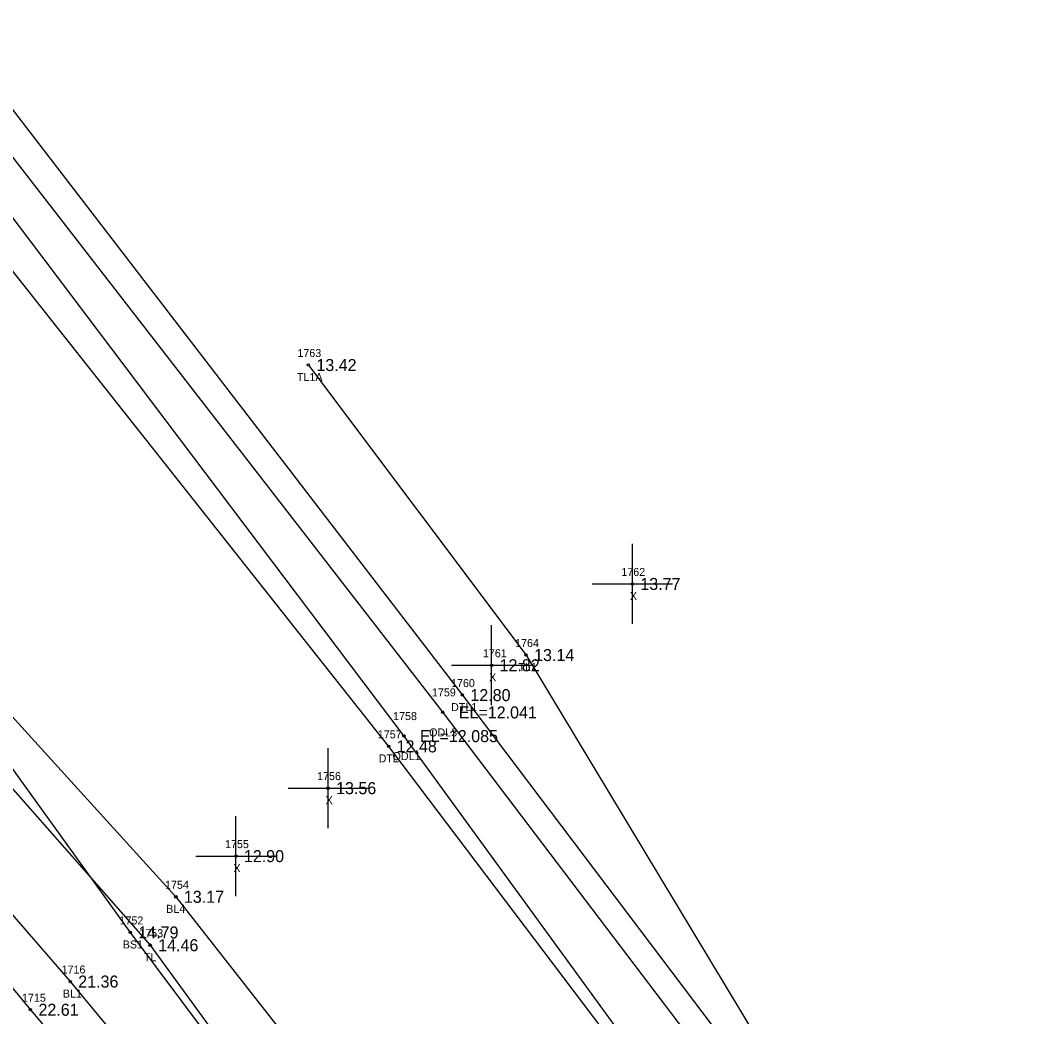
# Model space of a CAD drawing. Extents: x 2042211 to 2045853, y 303080 to 309569.
# Drawn here: x 2043948.3 to 2044074.2, y 305345 to 305469.5 of the extents above; entities that cross this region are included whole.
import ezdxf

# ---------------------------------------------------------------- set-up
doc = ezdxf.new("R2010")
doc.units = 0
for name, color, linetype in [('BR_500YR_SCOUR', 7, 'Continuous'), ('RD_DTM_BkLn1', 7, 'Continuous'), ('RD_DTM_BkLn2', 7, 'Continuous'), ('RD_DTM_BkLn_txCode', 7, 'Continuous'), ('RD_EX_H2O', 7, 'Continuous'), ('RD_EX_H2O_txCode', 7, 'Continuous'), ('RD_EX_Misc', 7, 'Continuous'), ('RD_EX_Misc_txCode', 7, 'Continuous'), ('RD_EX_Road', 7, 'Continuous'), ('RD_EX_Road_txCode', 7, 'Continuous'), ('RD_EX_TX_H2O_ELEV', 7, 'Continuous'), ('RD_EX_TX_Misc_ELEV', 7, 'Continuous'), ('RD_EX_TX_Road_ELEV', 7, 'Continuous'), ('RD_EX_TX_VEG_ELEV', 7, 'Continuous'), ('RD_EX_VEG_txCode', 7, 'Continuous'), ('RD_SMD_Locator', 7, 'Continuous')]:
    doc.layers.add(name, color=color, linetype=linetype)

msp = doc.modelspace()

# ---------------------------------------------------------------- linework, layer by layer
at = {"layer": 'BR_500YR_SCOUR'}
for points in [[(2043547.51, 305881.5), (2043539.7, 305861.32), (2043541.74, 305855.07), (2043567.73, 305828.7), (2043642.4, 305738.29), (2043706.88, 305661.84), (2043768.33, 305586.86), (2043834.29, 305506.38), (2043895.63, 305432.16), (2043964.52, 305353.99), (2044012.41, 305288.23), (2044020.96, 305286.08), (2044026.64, 305287.13), (2044039.88, 305282.36)], [(2043984.29, 305426.44), (2044011.49, 305390.22), (2044040.66, 305341.83), (2044056.64, 305325.24), (2044053.79, 305304.43), (2044049.07, 305293.73), (2044039.88, 305282.36)]]:
    msp.add_lwpolyline(points, dxfattribs=at)
for centre in [(2043984.29, 305426.44), (2044011.49, 305390.22), (2043964.52, 305353.99)]:
    msp.add_circle(centre, 0.15, dxfattribs=at)
at = {"layer": 'RD_DTM_BkLn1'}
for points in [[(2043537.57, 305841.2), (2043543.07, 305834.82), (2043547.67, 305836.32), (2043557.54, 305825.5), (2043571.92, 305809.49), (2043633.83, 305732.88), (2043699.09, 305656.29), (2043762.93, 305580.55), (2043827.21, 305502.36), (2043888.69, 305425.33), (2043954.53, 305349.45), (2044014.08, 305277.47), (2044018.49, 305276.45), (2044019.61, 305275.44), (2044023.1, 305269.64), (2044024.11, 305264.85), (2044081.02, 305196.95), (2044145.48, 305121.13), (2044210.56, 305044.49), (2044273.6, 304967.95), (2044321.18, 304912.75), (2044337.82, 304895.78)], [(2043924.64, 305407.41), (2043967.73, 305360.03), (2044026.58, 305285.03)]]:
    msp.add_lwpolyline(points, dxfattribs=at)
at = {"layer": 'RD_DTM_BkLn2'}
msp.add_lwpolyline([(2043547.74, 305884.86), (2043551.89, 305882.53), (2043558.15, 305885.46), (2043596.66, 305831.05), (2043655.82, 305751.61), (2043719.21, 305673.32), (2043779.86, 305593.61), (2043842.41, 305514.12), (2043901.08, 305439), (2043924.64, 305407.41), (2043962.04, 305355.58), (2044016.29, 305283.02), (2044024.42, 305277.9)], dxfattribs=at)
at = {"layer": 'RD_EX_H2O'}
for points in [[(2043695.41, 305785.95), (2043753.23, 305702.74), (2043816.84, 305621.67), (2043878.98, 305542.47), (2043936.42, 305466.41), (2044001.08, 305383.06), (2044036.64, 305336.24), (2044042.32, 305312.25), (2044044.08, 305296.68), (2044037.04, 305284.58), (2044037.23, 305281.89), (2044040.11, 305279.62), (2044044.74, 305276.06), (2044050.89, 305261.28), (2044092.5, 305206.78), (2044153.45, 305129.2), (2044155.72, 305128.46), (2044158.75, 305129.8), (2044171.64, 305145.93), (2044183.17, 305157.87), (2044199.16, 305188.17), (2044208.66, 305215.31)], [(2043691.65, 305782.08), (2043750.76, 305701.1), (2043812.59, 305619.17), (2043875.5, 305539.19), (2043933.11, 305463.61), (2043996.22, 305380.1), (2044030.28, 305333.3), (2044036.73, 305312.37), (2044037.31, 305297.73), (2044030.81, 305285.38), (2044029.9, 305283.95), (2044027.87, 305283.16)], [(2043688.94, 305780.02), (2043748.1, 305697.94), (2043809.2, 305616.91), (2043872.33, 305536.25), (2043929.28, 305460.89), (2043994.32, 305378.82), (2044029.48, 305332.31), (2044031.68, 305311), (2044031.99, 305298.04), (2044028.8, 305286.25)], [(2043880.99, 305544.38), (2043939.38, 305468.62), (2044003.53, 305385.22), (2044039.35, 305337.85), (2044047.71, 305312.67), (2044046.57, 305295.78), (2044040.04, 305284.22), (2044040.55, 305281.91), (2044045.48, 305279.05), (2044047.12, 305275.75), (2044052.64, 305262.28), (2044093.07, 305207.37)]]:
    msp.add_lwpolyline(points, dxfattribs=at)
at = {"layer": 'RD_EX_Misc'}
for p, q in [((2044024.77, 305394.1), (2044024.77, 305404.1)), ((2044019.77, 305399.1), (2044029.77, 305399.1)), ((2044007.18, 305383.95), (2044007.18, 305393.95)), ((2044002.18, 305388.95), (2044012.18, 305388.95)), ((2043986.75, 305368.6), (2043986.75, 305378.6)), ((2043981.75, 305373.6), (2043991.75, 305373.6)), ((2043975.23, 305360.11), (2043975.23, 305370.11)), ((2043970.23, 305365.11), (2043980.23, 305365.11))]:
    msp.add_line(p, q, dxfattribs=at)
at = {"layer": 'RD_EX_Road'}
msp.add_lwpolyline([(2043821.87, 305499.1), (2043885.81, 305423.07), (2043949.56, 305345.93), (2044013.41, 305270.34), (2044077.97, 305194.15)], dxfattribs=at)
at = {"layer": 'RD_SMD_Locator'}
for centre in [(2044024.77, 305399.1), (2044007.18, 305388.95), (2044003.53, 305385.22), (2044001.08, 305383.06), (2043996.22, 305380.1), (2043994.32, 305378.82), (2043986.75, 305373.6), (2043975.23, 305365.11), (2043967.73, 305360.03), (2043962.04, 305355.58), (2043954.53, 305349.45), (2043949.56, 305345.93)]:
    msp.add_circle(centre, 0.15, dxfattribs=at)

# ---------------------------------------------------------------- texts
at = {"layer": 'RD_DTM_BkLn_txCode'}
for s, p in [('1754', (2043966.38, 305361.03)), ('BL4', (2043966.52, 305358.03)), ('1752', (2043960.69, 305356.58)), ('BS1', (2043961.09, 305353.58)), ('1716', (2043953.45, 305350.45)), ('BL1', (2043953.61, 305347.45))]:
    msp.add_text(s, height=1, dxfattribs=at).set_placement(p)
at = {"layer": 'RD_EX_H2O_txCode'}
for s, p in [('1760', (2044002.12, 305386.22)), ('1759', (2043999.73, 305385.06)), ('DTL1', (2044002.12, 305383.22)), ('1758', (2043994.88, 305382.1)), ('1757', (2043992.97, 305379.82)), ('ODL3', (2043999.38, 305380.06)), ('DTL', (2043993.07, 305376.82)), ('ODL1', (2043994.81, 305377.1))]:
    msp.add_text(s, height=1, dxfattribs=at).set_placement(p)
at = {"layer": 'RD_EX_Misc_txCode'}
for s, p in [('1762', (2044023.4, 305400.1)), ('X', (2044024.46, 305397.1)), ('1761', (2044006.1, 305389.95)), ('X', (2044006.87, 305386.95)), ('1756', (2043985.38, 305374.6)), ('X', (2043986.44, 305371.6)), ('1755', (2043973.88, 305366.11)), ('X', (2043974.92, 305363.11))]:
    msp.add_text(s, height=1, dxfattribs=at).set_placement(p)
at = {"layer": 'RD_EX_Road_txCode'}
msp.add_text('1715', height=1, dxfattribs=at).set_placement((2043948.5, 305346.93))
at = {"layer": 'RD_EX_TX_H2O_ELEV'}
for s, p in [('12.80', (2044004.53, 305384.47)), ('EL=12.041', (2044003.08, 305382.31)), ('EL=12.085', (2043998.22, 305379.35)), ('12.48', (2043995.32, 305378.07))]:
    msp.add_text(s, height=1.5, dxfattribs=at).set_placement(p)
at = {"layer": 'RD_EX_TX_Misc_ELEV'}
for s, p in [('13.77', (2044025.77, 305398.35)), ('12.82', (2044008.18, 305388.2)), ('13.56', (2043987.75, 305372.85)), ('12.90', (2043976.23, 305364.36)), ('13.17', (2043968.73, 305359.28)), ('14.79', (2043963.04, 305354.83)), ('21.36', (2043955.53, 305348.7))]:
    msp.add_text(s, height=1.5, dxfattribs=at).set_placement(p)
at = {"layer": 'RD_EX_TX_Road_ELEV'}
msp.add_text('22.61', height=1.5, dxfattribs=at).set_placement((2043950.56, 305345.18))
at = {"layer": 'RD_EX_TX_VEG_ELEV'}
for s, p in [('13.42', (2043985.29, 305425.69)), ('13.14', (2044012.49, 305389.47)), ('14.46', (2043965.52, 305353.24))]:
    msp.add_text(s, height=1.5, dxfattribs=at).set_placement(p)
at = {"layer": 'RD_EX_VEG_txCode'}
for s, p in [('1763', (2043982.92, 305427.44)), ('TL1A', (2043982.86, 305424.44)), ('1764', (2044010.12, 305391.22)), ('TL1', (2044010.55, 305388.22)), ('1753', (2043963.17, 305354.99)), ('TL', (2043963.74, 305351.99))]:
    msp.add_text(s, height=1, dxfattribs=at).set_placement(p)

doc.saveas('drawing.dxf')
